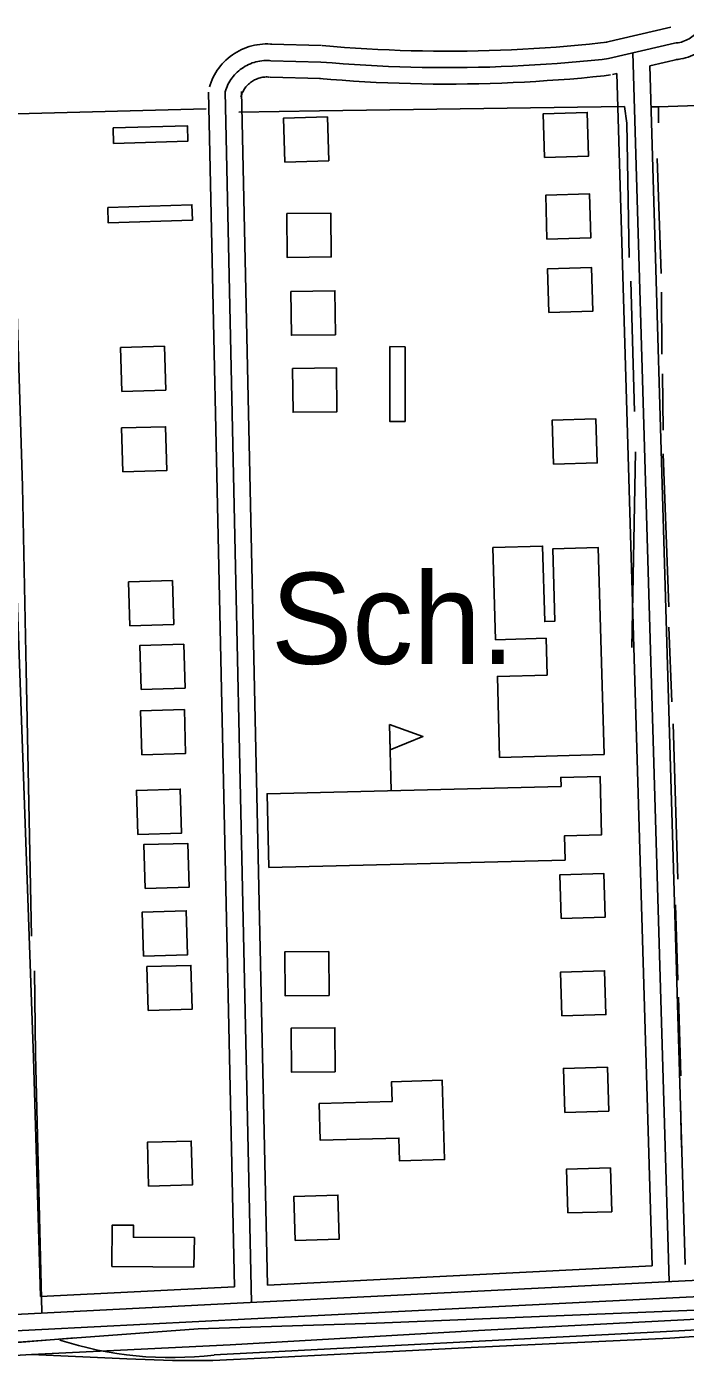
# Model space of a CAD drawing. Extents: x 3508733 to 3546731, y 546897 to 572481.
# Drawn here: x 3521050 to 3521649, y 568212 to 569435 of the extents above; entities that cross this region are included whole.
import ezdxf

# ---------------------------------------------------------------- set-up
doc = ezdxf.new("R2010")
doc.units = 0
for name, color, linetype in [('V-BLDG-IDEN', 7, 'Continuous'), ('V-BLDG-OTLN', 7, 'Continuous'), ('V-RAIL-TRAK', 7, 'Continuous'), ('V-ROAD-CNTR', 7, 'Continuous'), ('V-TOPO-SHOR', 7, 'Continuous')]:
    doc.layers.add(name, color=color, linetype=linetype)

msp = doc.modelspace()

# ---------------------------------------------------------------- linework, layer by layer
at = {"layer": 'V-BLDG-OTLN'}
msp.add_line((3521381.5, 568739.9), (3521380, 568799.9), dxfattribs=at)
for points in [[(3521284.6, 569312.3), (3521324.6, 569313.5), (3521323.4, 569353.5), (3521283.4, 569352.3)], [(3521521.1, 569316.4), (3521561, 569317.6), (3521559.9, 569357.6), (3521519.9, 569356.4)], [(3521128.3, 569343.4), (3521128.7, 569329.4), (3521196.4, 569331.4), (3521196, 569345.4)], [(3521123.4, 569271.1), (3521123.8, 569257.1), (3521200.5, 569259.4), (3521200.1, 569273.4)], [(3521523.3, 569242.2), (3521563.2, 569243.3), (3521562.1, 569283.3), (3521522.1, 569282.1)], [(3521286.4, 569265.4), (3521286.9, 569225.4), (3521326.9, 569225.9), (3521326.4, 569265.9)], [(3521525, 569175.2), (3521565, 569176.4), (3521563.8, 569216.3), (3521523.8, 569215.2)], [(3521290.2, 569194.5), (3521290.7, 569154.6), (3521330.7, 569155.1), (3521330.2, 569195.1)], [(3521136.3, 569103.4), (3521176.3, 569104.6), (3521175.1, 569144.6), (3521135.1, 569143.4)], [(3521394.3, 569144.1), (3521380.3, 569144.2), (3521380.1, 569076.1), (3521394.1, 569076.1)], [(3521291.6, 569124.4), (3521292.1, 569084.4), (3521332.1, 569084.9), (3521331.6, 569124.9)], [(3521529.1, 569037.1), (3521569.1, 569038.3), (3521567.9, 569078.3), (3521527.9, 569077.1)], [(3521137.3, 569030.1), (3521177.2, 569031.3), (3521176.1, 569071.3), (3521136.1, 569070.1)], [(3521575.4, 568772.7), (3521570, 568961.1), (3521528.5, 568959.9), (3521530.4, 568894.1), (3521521.3, 568893.8), (3521519.3, 568962.5), (3521474.1, 568961.2), (3521476.5, 568877.2), (3521522.4, 568878.5), (3521523.4, 568845), (3521478.1, 568843.8), (3521480.1, 568770)], [(3521143.6, 568889.9), (3521183.6, 568891.1), (3521182.4, 568931.1), (3521142.4, 568929.9)], [(3521153.8, 568831.9), (3521193.8, 568833.1), (3521192.6, 568873.1), (3521152.6, 568871.9)], [(3521154.4, 568772.4), (3521194.3, 568773.6), (3521193.2, 568813.6), (3521153.2, 568812.4)], [(3521380, 568799.9), (3521410.3, 568789.1), (3521380.6, 568776.8)], [(3521270.2, 568669.7), (3521539.8, 568676.5), (3521539.3, 568698.6), (3521572.9, 568699.4), (3521571.6, 568752.7), (3521535.9, 568751.8), (3521536.1, 568743.6), (3521268.5, 568736.9)], [(3521150.7, 568699.9), (3521190.6, 568701.1), (3521189.5, 568741.1), (3521149.5, 568739.9)], [(3521157.5, 568650.6), (3521197.5, 568651.8), (3521196.3, 568691.7), (3521156.3, 568690.6)], [(3521536.2, 568623.2), (3521576.2, 568624.4), (3521575, 568664.3), (3521535, 568663.2)], [(3521156.1, 568589.1), (3521196.1, 568590.3), (3521194.9, 568630.3), (3521154.9, 568629.1)], [(3521324.9, 568553.2), (3521324.6, 568593.2), (3521284.6, 568592.9), (3521284.9, 568552.9)], [(3521160.3, 568539.4), (3521200.3, 568540.6), (3521199.1, 568580.6), (3521159.1, 568579.4)], [(3521536.9, 568534.5), (3521576.9, 568535.7), (3521575.7, 568575.7), (3521535.7, 568574.5)], [(3521330.6, 568483.7), (3521330.3, 568523.7), (3521290.3, 568523.3), (3521290.6, 568483.3)], [(3521539.5, 568446.7), (3521579.5, 568447.9), (3521578.3, 568487.8), (3521538.3, 568486.7)], [(3521315.9, 568454.6), (3521382.4, 568456.6), (3521381.9, 568474.6), (3521428, 568475.9), (3521430.1, 568403.6), (3521389.1, 568402.4), (3521388.5, 568423.3), (3521316.9, 568421.2)], [(3521160.6, 568379.4), (3521200.6, 568380.6), (3521199.4, 568420.5), (3521159.5, 568419.4)], [(3521542.2, 568355), (3521582.2, 568356.1), (3521581, 568396.1), (3521541, 568394.9)], [(3521294.2, 568330.1), (3521334.2, 568331.3), (3521333, 568371.3), (3521293, 568370.1)], [(3521201.7, 568305.8), (3521127.3, 568306.3), (3521127.5, 568344), (3521147, 568343.9), (3521146.9, 568332.9), (3521202.4, 568332.6)]]:
    msp.add_lwpolyline(points, close=True, dxfattribs=at)
at = {"layer": 'V-RAIL-TRAK'}
for points in [[(3522746.9, 568300.1), (3522573, 568291.4), (3522388.4, 568281.9), (3522189.6, 568270.3), (3521988, 568260), (3521788.1, 568251), (3521692.6, 568244.8), (3521635.1, 568241.1), (3521454.4, 568232.4), (3521281.8, 568223.6), (3521219.2, 568220.6), (3521182.4, 568220.7), (3521140.7, 568222.2), (3521054, 568226)], [(3520265.3, 568183.6), (3520303.9, 568185.7), (3520423.5, 568192.1), (3520635.3, 568203.1), (3520711.3, 568206), (3520859.4, 568214.8), (3520981.4, 568221.8), (3521054, 568226), (3521234.9, 568234.9), (3521460.9, 568247.9), (3521723.6, 568261.7), (3521950.6, 568272.2), (3522154.2, 568282.6)]]:
    msp.add_lwpolyline(points, dxfattribs=at)
at = {"layer": 'V-ROAD-CNTR'}
for points in [[(3521062.3, 568278.8), (3521055.9, 568496.3), (3521037.4, 569017.5), (3521020.6, 569615.1), (3521010.7, 570171.5), (3521001, 570475)], [(3521576, 569421.2), (3521636.1, 569435.3)], [(3521639.5, 569420.7), (3521641, 569420.9), (3521642.6, 569421.1), (3521644.1, 569421.4), (3521645.6, 569421.7), (3521647, 569422.2), (3521648.5, 569422.7), (3521649.9, 569423.3), (3521651.3, 569424), (3521652.6, 569424.7), (3521653.9, 569425.5), (3521655.2, 569426.4), (3521656.4, 569427.3), (3521657.5, 569428.3), (3521658.6, 569429.4), (3521659.7, 569430.5), (3521660.7, 569431.7), (3521661.6, 569432.9), (3521662.5, 569434.2), (3521663.3, 569435.5), (3521664, 569436.8)], [(3521640.8, 569405.8), (3521642.7, 569405.9), (3521645, 569406.3), (3521647.3, 569406.7), (3521649.5, 569407.3), (3521651.8, 569407.9), (3521653.9, 569408.7), (3521656.1, 569409.6), (3521658.2, 569410.6), (3521660.2, 569411.8), (3521662.2, 569413), (3521664.1, 569414.3), (3521665.9, 569415.7), (3521667.6, 569417.2), (3521669.3, 569418.9), (3521670.9, 569420.5), (3521672.4, 569422.3), (3521673.8, 569424.2), (3521675.1, 569426.1), (3521676.3, 569428), (3521677.4, 569430.1), (3521678.4, 569432.2), (3521679.3, 569434.3), (3521680, 569436.5)], [(3521216, 569380.8), (3521216.7, 569382.8), (3521217.5, 569385.1), (3521218.4, 569387.4), (3521219.5, 569389.6), (3521220.6, 569391.8), (3521221.9, 569393.9), (3521223.2, 569396), (3521224.6, 569398), (3521226.1, 569399.9), (3521227.7, 569401.8), (3521229.4, 569403.5), (3521231.1, 569405.3), (3521233, 569406.9), (3521234.9, 569408.4), (3521236.9, 569409.9), (3521238.9, 569411.3), (3521241, 569412.5), (3521243.1, 569413.7), (3521245.3, 569414.8), (3521247.6, 569415.8), (3521249.9, 569416.7), (3521252.2, 569417.5), (3521254.6, 569418.1), (3521256.9, 569418.7), (3521259.4, 569419.2), (3521261.8, 569419.5), (3521264.2, 569419.7), (3521266.7, 569419.9), (3521269.1, 569419.9), (3521271.5, 569419.8), (3521272.9, 569419.7)], [(3521272.2, 569419.7), (3521317.9, 569418.4)], [(3521318.7, 569418.4), (3521328.9, 569417.5), (3521339, 569416.7), (3521349.1, 569416.1), (3521359.3, 569415.4), (3521369.4, 569414.9), (3521379.5, 569414.5), (3521389.7, 569414.1), (3521399.8, 569413.8), (3521409.9, 569413.6), (3521420.1, 569413.4), (3521430.2, 569413.4), (3521440.4, 569413.4), (3521450.5, 569413.5), (3521460.7, 569413.7), (3521470.8, 569413.9), (3521481, 569414.3), (3521491.1, 569414.7), (3521501.2, 569415.2), (3521511.4, 569415.7), (3521521.5, 569416.4), (3521531.6, 569417.1), (3521541.7, 569417.9), (3521551.8, 569418.8), (3521561.9, 569419.8), (3521572, 569420.8), (3521577.8, 569421.5)], [(3521579.4, 569406.6), (3521639.5, 569420.7)], [(3521601.5, 569411.8), (3521634.5, 568292.5)], [(3521230.3, 569376.3), (3521230.9, 569378), (3521231.5, 569379.7), (3521232.2, 569381.3), (3521232.9, 569382.9), (3521233.7, 569384.5), (3521234.6, 569386), (3521235.6, 569387.5), (3521236.6, 569389), (3521237.7, 569390.4), (3521238.9, 569391.7), (3521240.1, 569393), (3521241.4, 569394.3), (3521242.7, 569395.5), (3521244.1, 569396.6), (3521245.5, 569397.6), (3521247, 569398.6), (3521248.5, 569399.6), (3521250.1, 569400.4), (3521251.7, 569401.2), (3521253.3, 569401.9), (3521254.9, 569402.6), (3521256.6, 569403.1), (3521258.3, 569403.6), (3521260.1, 569404), (3521261.8, 569404.4), (3521263.6, 569404.6), (3521265.4, 569404.8), (3521267.1, 569404.9), (3521268.9, 569404.9), (3521270.7, 569404.8), (3521271.8, 569404.7)], [(3521271.8, 569404.7), (3521317.5, 569403.4)], [(3521317.5, 569403.4), (3521327.7, 569402.6), (3521337.9, 569401.8), (3521348.2, 569401.1), (3521358.4, 569400.5), (3521368.7, 569399.9), (3521378.9, 569399.5), (3521389.2, 569399.1), (3521399.4, 569398.8), (3521409.7, 569398.6), (3521419.9, 569398.4), (3521430.2, 569398.4), (3521440.5, 569398.4), (3521450.7, 569398.5), (3521461, 569398.7), (3521471.3, 569398.9), (3521481.5, 569399.3), (3521491.8, 569399.7), (3521502, 569400.2), (3521512.3, 569400.8), (3521522.5, 569401.4), (3521532.7, 569402.2), (3521543, 569403), (3521553.2, 569403.9), (3521563.4, 569404.9), (3521573.6, 569405.9), (3521579.4, 569406.6)], [(3521616.8, 569400), (3521643, 569406.1)], [(3521616.8, 569400), (3521649, 568308.2)], [(3521244.6, 569371.8), (3521245.1, 569373.2), (3521245.5, 569374.2), (3521245.9, 569375.3), (3521246.3, 569376.3), (3521246.9, 569377.2), (3521247.4, 569378.2), (3521248, 569379.1), (3521248.7, 569380), (3521249.3, 569380.9), (3521250.1, 569381.7), (3521250.8, 569382.5), (3521251.6, 569383.3), (3521252.4, 569384), (3521253.3, 569384.7), (3521254.2, 569385.4), (3521255.1, 569386), (3521256, 569386.6), (3521257, 569387.1), (3521258, 569387.6), (3521259, 569388), (3521260, 569388.4), (3521261.1, 569388.8), (3521262.1, 569389.1), (3521263.2, 569389.3), (3521264.3, 569389.6), (3521265.4, 569389.7), (3521266.5, 569389.8), (3521267.6, 569389.9), (3521268.7, 569389.9), (3521269.9, 569389.8), (3521270.7, 569389.8)], [(3521271.3, 569389.8), (3521317, 569388.4)], [(3521316.2, 569388.5), (3521326.5, 569387.6), (3521336.8, 569386.8), (3521347.2, 569386.1), (3521357.6, 569385.5), (3521367.9, 569384.9), (3521378.3, 569384.5), (3521388.7, 569384.1), (3521399, 569383.8), (3521409.4, 569383.6), (3521419.8, 569383.4), (3521430.2, 569383.4), (3521440.6, 569383.4), (3521450.9, 569383.5), (3521461.3, 569383.7), (3521471.7, 569383.9), (3521482.1, 569384.3), (3521492.4, 569384.7), (3521502.8, 569385.2), (3521513.2, 569385.8), (3521523.5, 569386.5), (3521533.9, 569387.2), (3521544.2, 569388), (3521554.6, 569388.9), (3521564.9, 569389.9), (3521575.2, 569391), (3521581.1, 569391.7)], [(3521582.9, 569392), (3521587, 569392.9)], [(3521587, 569392.9), (3521619.1, 568306.8)], [(3521238.9, 568287.8), (3521215.3, 569376)], [(3521254.3, 568273.6), (3521230.3, 569376.3)], [(3521268.9, 568289.3), (3521245.3, 569376.6)], [(3523467.4, 568388.4), (3523428.2, 568383.3), (3523388.7, 568382.1), (3523303.2, 568375), (3523180.6, 568371.4), (3523098.3, 568368.9), (3522961.5, 568363.4), (3522261.9, 568323.8), (3521758.9, 568298.7), (3521253.2, 568273.5), (3521014.8, 568261.4)], [(3523469.4, 568373.5), (3523429.4, 568368.3), (3523389.5, 568367.1), (3523304, 568360), (3523181.1, 568356.4), (3523098.9, 568353.9), (3522962.2, 568348.4), (3522262.7, 568308.8), (3521759.7, 568283.7), (3521254, 568258.6), (3521015.6, 568246.4)], [(3523696.8, 568373.6), (3523635.2, 568370.7), (3522867.2, 568325.9), (3522327.6, 568304.1), (3521836.7, 568273.8), (3521367.7, 568254.6), (3521205.9, 568249.5), (3521038.4, 568237.1)], [(3523696.8, 568358.9), (3522812.9, 568313.8), (3522111.6, 568273.2), (3521632, 568247.1), (3521220.2, 568225.7)], [(3521619.1, 568306.8), (3521268.9, 568289.3)], [(3521238.9, 568287.8), (3521062.3, 568278.8)], [(3521093.6, 568241.2), (3520798.8, 568217.3), (3520420.1, 568201.5), (3520267.2, 568189.5), (3519841.4, 568172.7), (3519690.1, 568163.7), (3519221.2, 568133.3), (3518627.7, 568097), (3518514.4, 568086.1), (3518236, 568067.9), (3518068, 568075.1), (3517535.9, 568046.7), (3517450.7, 568038.9), (3517163.5, 567998.8), (3515683.7, 567921.8), (3515524.1, 567914.4), (3515291.1, 567900.9), (3514216.2, 567847.3), (3513979.5, 567857.1)]]:
    msp.add_lwpolyline(points, dxfattribs=at)
msp.add_arc((3521181.2, 568552.6), 329.3, 252.0605, 276.8015, dxfattribs=at)
at = {"layer": 'V-TOPO-SHOR'}
for p, q in [((3521213.2, 569360.9), (3521040.4, 569356.4)), ((3521624.8, 569348.2), (3521624.7, 569362.8)), ((3521627.2, 569210.7), (3521623.5, 569315.5)), ((3521603, 569085.2), (3521599.5, 569203.8)), ((3521627.9, 569137.4), (3521627.4, 569193.9)), ((3521629.1, 569068), (3521628.5, 569119.3)), ((3521600.5, 568870.2), (3521603.8, 569048.5)), ((3521634.2, 568907.2), (3521629.2, 569046.5)), ((3521636.8, 568820.5), (3521634.3, 568888.7)), ((3521642.3, 568659.2), (3521638.3, 568800.7)), ((3521642.3, 568567), (3521640.3, 568635.6)), ((3521645, 568479.9), (3521643, 568551.5)), ((3521645.8, 568414.8), (3521644.7, 568454.9))]:
    msp.add_line(p, q, dxfattribs=at)
for points in [[(3522212.9, 569377.6), (3522020.7, 569372.5), (3521756.8, 569367.1), (3521624.7, 569362.8), (3521618.2, 569362.6)], [(3521594, 569362.9), (3521316.3, 569359), (3521242.9, 569357.9)], [(3521598.1, 569225.3), (3521595.9, 569347.8), (3521594, 569362.9)], [(3521054.1, 568607.3), (3521049.3, 568849.8), (3521046, 569016.8), (3521040, 569204.1), (3521040.4, 569356.4)], [(3521063.5, 568264.6), (3521057.8, 568499.4), (3521056.7, 568575.7)]]:
    msp.add_lwpolyline(points, dxfattribs=at)

# ---------------------------------------------------------------- texts
at = {"layer": 'V-BLDG-IDEN'}
msp.add_text('Sch.', height=83, dxfattribs=at).set_placement((3521272, 568855.2))

doc.saveas('drawing.dxf')
